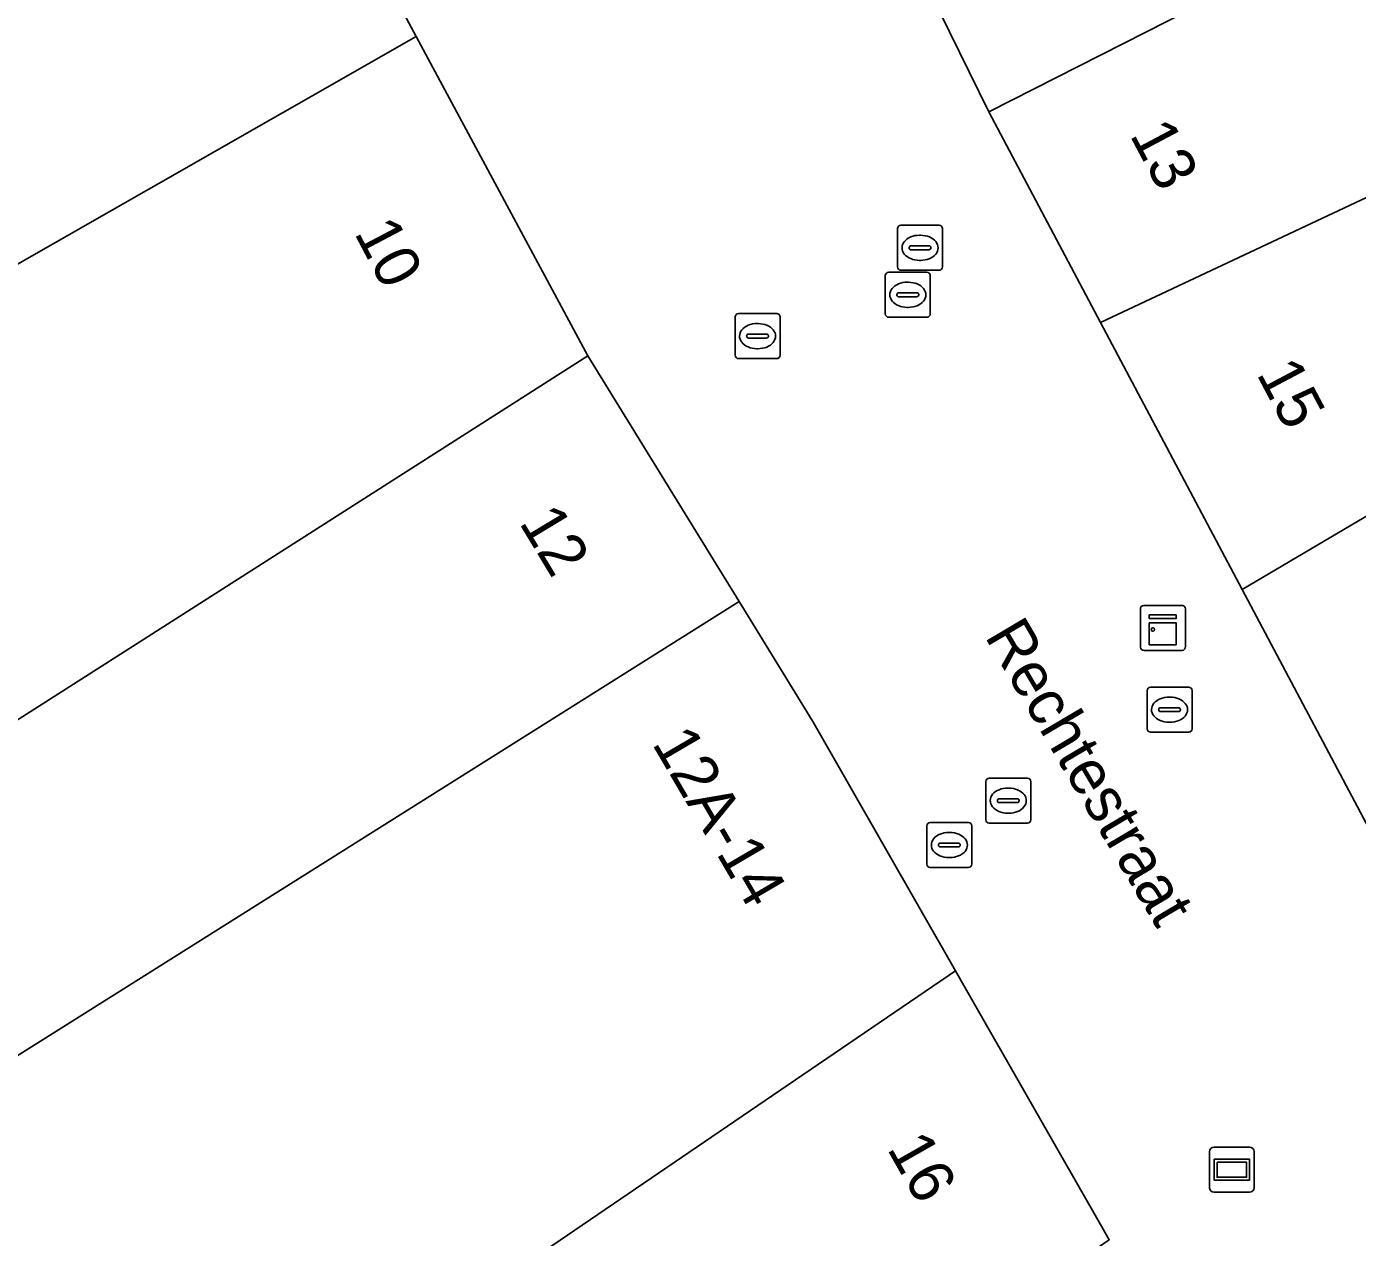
# Model space of a CAD drawing. Extents: x 161087 to 161926, y 382572 to 383873.
# Drawn here: x 161279.97 to 161309.57, y 383301.6 to 383328.53 of the extents above; entities that cross this region are included whole.
import ezdxf

# ---------------------------------------------------------------- set-up
doc = ezdxf.new("R2010")
doc.units = 0
for name, color, linetype in [('IMGEO_Brandkraan', 7, 'Continuous'), ('IMGEO_Informatiebord', 7, 'Continuous'), ('IMGEO_Kast', 7, 'Continuous'), ('IMGEO_Kolk', 7, 'Continuous'), ('IMGEO_Openbare_ruimte_label', 7, 'Continuous'), ('IMGEO_Pand', 7, 'Continuous'), ('IMGEO_Pand_nummerreeks', 7, 'Continuous'), ('IMGEO_Rioolput', 7, 'Continuous'), ('IMGEO_Voetgangersgebied_open', 7, 'Continuous')]:
    doc.layers.add(name, color=color, linetype=linetype)

msp = doc.modelspace()

# ---------------------------------------------------------------- linework, layer by layer
at = {"layer": 'IMGEO_Brandkraan'}
for p, q in [((161300.068, 383310.825), (161300.92, 383310.825)), ((161299.993, 383309.899), (161299.993, 383310.751)), ((161300.481, 383310.605), (161300.506, 383310.605)), ((161300.994, 383310.751), (161300.994, 383309.899)), ((161300.252, 383310.319), (161300.252, 383310.331)), ((161300.69, 383310.282), (161300.292, 383310.282)), ((161300.295, 383310.368), (161300.693, 383310.368)), ((161300.736, 383310.331), (161300.736, 383310.319)), ((161300.504, 383310.045), (161300.479, 383310.045)), ((161300.92, 383309.825), (161300.068, 383309.825))]:
    msp.add_line(p, q, dxfattribs=at)
for points in [[(161300.068, 383310.825), (161300.92, 383310.825)], [(161299.993, 383309.899), (161299.993, 383310.751)], [(161300.994, 383310.751), (161300.994, 383309.899)], [(161300.92, 383309.825), (161300.068, 383309.825)]]:
    msp.add_lwpolyline(points, dxfattribs=at)
for centre, radius, start, end in [((161300.07, 383310.749), 0.0765, 91.552, 178.448), ((161300.07, 383310.749), 0.0765, 91.552, 178.448), ((161300.918, 383310.749), 0.0765, 1.552, 88.448), ((161300.918, 383310.749), 0.0765, 1.552, 88.448), ((161300.292, 383310.328), 0.0403, 85.8775, 175.7526), ((161300.289, 383310.318), 0.0366, 178.938, 274.7102), ((161300.693, 383310.325), 0.043, 264.8664, 352.4533), ((161300.697, 383310.33), 0.0386, 1.7309, 96.639), ((161300.07, 383309.901), 0.0765, 181.552, 268.448), ((161300.07, 383309.901), 0.0765, 181.552, 268.448), ((161300.918, 383309.901), 0.0765, 271.552, 358.448), ((161300.918, 383309.901), 0.0765, 271.552, 358.448)]:
    msp.add_arc(centre, radius, start, end, dxfattribs=at)
for centre, major_axis, ratio, start_param, end_param in [((161300.48, 383310.325), (-0.387, 0.002), 0.722429, 4.712389, 7.853982), ((161300.505, 383310.325), (-0.39, 0.002), 0.717154, 1.570796, 4.712389)]:
    msp.add_ellipse(centre, major_axis=major_axis, ratio=ratio, start_param=start_param, end_param=end_param, dxfattribs=at)
at = {"layer": 'IMGEO_Informatiebord'}
for p, q in [((161306.282, 383302.703), (161306.282, 383303.503)), ((161306.282, 383303.503), (161306.282, 383302.703)), ((161306.382, 383303.603), (161307.172, 383303.603)), ((161307.172, 383303.603), (161306.382, 383303.603)), ((161307.272, 383303.503), (161307.272, 383302.703)), ((161307.272, 383302.703), (161307.272, 383303.503)), ((161307.172, 383302.603), (161306.382, 383302.603)), ((161306.382, 383302.603), (161307.172, 383302.603))]:
    msp.add_line(p, q, dxfattribs=at)
for points in [[(161306.383, 383303.335), (161307.171, 383303.335), (161307.171, 383302.871), (161306.383, 383302.871), (161306.383, 383303.335)], [(161306.448, 383303.27), (161306.448, 383302.936), (161307.106, 383302.936), (161307.106, 383303.27), (161306.448, 383303.27)]]:
    msp.add_lwpolyline(points, dxfattribs=at)
for centre, start, end in [((161306.382, 383303.503), 90, 180), ((161306.382, 383303.503), 90, 180), ((161307.172, 383303.503), 0, 90), ((161307.172, 383303.503), 360, 90), ((161306.382, 383302.703), 180, 270), ((161306.382, 383302.703), 180, 270), ((161307.172, 383302.703), 270, 0), ((161307.172, 383302.703), 270, 0)]:
    msp.add_arc(centre, 0.1, start, end, dxfattribs=at)
at = {"layer": 'IMGEO_Kast'}
for p, q in [((161304.744, 383314.729), (161304.744, 383315.57)), ((161304.744, 383315.57), (161304.744, 383314.729)), ((161304.819, 383315.654), (161305.66, 383315.654)), ((161305.66, 383315.654), (161304.819, 383315.654)), ((161305.744, 383315.579), (161305.744, 383314.738)), ((161305.744, 383314.738), (161305.744, 383315.579)), ((161305.669, 383314.654), (161304.828, 383314.654)), ((161304.828, 383314.654), (161305.669, 383314.654))]:
    msp.add_line(p, q, dxfattribs=at)
for points in [[(161304.939, 383315.444), (161305.539, 383315.444), (161305.539, 383315.359), (161304.939, 383315.359), (161304.939, 383315.444)], [(161304.939, 383315.269), (161305.539, 383315.269), (161305.539, 383314.78), (161304.939, 383314.78), (161304.939, 383315.269)]]:
    msp.add_lwpolyline(points, dxfattribs=at)
msp.add_circle((161305.023, 383315.118), 0.0377, dxfattribs=at)
for centre, start, end in [((161304.822, 383315.576), 92.4484, 184.2845), ((161304.822, 383315.576), 92.4484, 184.2845), ((161305.666, 383315.576), 2.4484, 94.2845), ((161305.666, 383315.576), 2.4484, 94.2845), ((161304.822, 383314.732), 182.4484, 274.2845), ((161304.822, 383314.732), 182.4484, 274.2845), ((161305.666, 383314.732), 272.4484, 4.2845), ((161305.666, 383314.732), 272.4484, 4.2845)]:
    msp.add_arc(centre, 0.0779, start, end, dxfattribs=at)
at = {"layer": 'IMGEO_Kolk'}
for p, q in [((161299.341, 383323.181), (161299.341, 383324.033)), ((161299.416, 383324.107), (161300.268, 383324.107)), ((161299.829, 383323.887), (161299.854, 383323.887)), ((161300.342, 383324.033), (161300.342, 383323.181)), ((161299.6, 383323.601), (161299.6, 383323.613)), ((161300.038, 383323.564), (161299.64, 383323.564)), ((161299.643, 383323.65), (161300.041, 383323.65)), ((161300.084, 383323.613), (161300.084, 383323.601)), ((161299.852, 383323.327), (161299.827, 383323.327)), ((161300.268, 383323.107), (161299.416, 383323.107)), ((161295.726, 383321.217), (161295.726, 383322.069)), ((161295.801, 383322.143), (161296.653, 383322.143)), ((161296.727, 383322.069), (161296.727, 383321.217)), ((161296.214, 383321.923), (161296.239, 383321.923)), ((161295.985, 383321.637), (161295.985, 383321.649)), ((161296.423, 383321.6), (161296.025, 383321.6)), ((161296.028, 383321.686), (161296.426, 383321.686)), ((161296.469, 383321.649), (161296.469, 383321.637)), ((161296.237, 383321.363), (161296.212, 383321.363)), ((161296.653, 383321.143), (161295.801, 383321.143)), ((161304.966, 383313.835), (161305.818, 383313.835)), ((161304.891, 383312.909), (161304.891, 383313.761)), ((161305.379, 383313.615), (161305.404, 383313.615)), ((161305.892, 383313.761), (161305.892, 383312.909)), ((161305.15, 383313.329), (161305.15, 383313.341)), ((161305.588, 383313.292), (161305.19, 383313.292)), ((161305.193, 383313.378), (161305.591, 383313.378)), ((161305.634, 383313.341), (161305.634, 383313.329)), ((161305.402, 383313.055), (161305.377, 383313.055)), ((161305.818, 383312.835), (161304.966, 383312.835)), ((161301.304, 383310.886), (161301.304, 383311.738)), ((161301.379, 383311.812), (161302.231, 383311.812)), ((161302.305, 383311.738), (161302.305, 383310.886)), ((161301.792, 383311.592), (161301.817, 383311.592)), ((161301.563, 383311.306), (161301.563, 383311.318)), ((161302.001, 383311.269), (161301.603, 383311.269)), ((161301.606, 383311.355), (161302.004, 383311.355)), ((161302.047, 383311.318), (161302.047, 383311.306)), ((161301.815, 383311.032), (161301.79, 383311.032)), ((161302.231, 383310.812), (161301.379, 383310.812))]:
    msp.add_line(p, q, dxfattribs=at)
for points in [[(161299.341, 383323.181), (161299.341, 383324.033)], [(161299.416, 383324.107), (161300.268, 383324.107)], [(161300.342, 383324.033), (161300.342, 383323.181)], [(161300.268, 383323.107), (161299.416, 383323.107)], [(161295.726, 383321.217), (161295.726, 383322.069)], [(161295.801, 383322.143), (161296.653, 383322.143)], [(161296.727, 383322.069), (161296.727, 383321.217)], [(161296.653, 383321.143), (161295.801, 383321.143)], [(161304.966, 383313.835), (161305.818, 383313.835)], [(161304.891, 383312.909), (161304.891, 383313.761)], [(161305.892, 383313.761), (161305.892, 383312.909)], [(161305.818, 383312.835), (161304.966, 383312.835)], [(161301.304, 383310.886), (161301.304, 383311.738)], [(161301.379, 383311.812), (161302.231, 383311.812)], [(161302.305, 383311.738), (161302.305, 383310.886)], [(161302.231, 383310.812), (161301.379, 383310.812)]]:
    msp.add_lwpolyline(points, dxfattribs=at)
for centre, radius, start, end in [((161299.418, 383324.031), 0.0765, 91.552, 178.448), ((161299.418, 383324.031), 0.0765, 91.552, 178.448), ((161300.266, 383324.031), 0.0765, 1.552, 88.448), ((161300.266, 383324.031), 0.0765, 1.552, 88.448), ((161299.64, 383323.61), 0.0403, 85.8775, 175.7526), ((161299.637, 383323.6), 0.0366, 178.938, 274.7102), ((161300.041, 383323.607), 0.043, 264.8664, 352.4533), ((161300.045, 383323.612), 0.0386, 1.7309, 96.639), ((161299.418, 383323.183), 0.0765, 181.552, 268.448), ((161299.418, 383323.183), 0.0765, 181.552, 268.448), ((161300.266, 383323.183), 0.0765, 271.552, 358.448), ((161300.266, 383323.183), 0.0765, 271.552, 358.448), ((161295.803, 383322.067), 0.0765, 91.552, 178.448), ((161295.803, 383322.067), 0.0765, 91.552, 178.448), ((161296.651, 383322.067), 0.0765, 1.552, 88.448), ((161296.651, 383322.067), 0.0765, 1.552, 88.448), ((161296.025, 383321.646), 0.0403, 85.8775, 175.7526), ((161296.022, 383321.636), 0.0366, 178.938, 274.7102), ((161296.426, 383321.643), 0.043, 264.8664, 352.4533), ((161296.43, 383321.648), 0.0386, 1.7309, 96.639), ((161295.803, 383321.219), 0.0765, 181.552, 268.448), ((161295.803, 383321.219), 0.0765, 181.552, 268.448), ((161296.651, 383321.219), 0.0765, 271.552, 358.448), ((161296.651, 383321.219), 0.0765, 271.552, 358.448), ((161304.968, 383313.759), 0.0765, 91.552, 178.448), ((161304.968, 383313.759), 0.0765, 91.552, 178.448), ((161305.816, 383313.759), 0.0765, 1.552, 88.448), ((161305.816, 383313.759), 0.0765, 1.552, 88.448), ((161305.19, 383313.338), 0.0403, 85.8775, 175.7526), ((161305.187, 383313.328), 0.0366, 178.938, 274.7102), ((161305.591, 383313.335), 0.043, 264.8664, 352.4533), ((161305.595, 383313.34), 0.0386, 1.7309, 96.639), ((161304.968, 383312.911), 0.0765, 181.552, 268.448), ((161304.968, 383312.911), 0.0765, 181.552, 268.448), ((161305.816, 383312.911), 0.0765, 271.552, 358.448), ((161305.816, 383312.911), 0.0765, 271.552, 358.448), ((161301.381, 383311.736), 0.0765, 91.552, 178.448), ((161301.381, 383311.736), 0.0765, 91.552, 178.448), ((161302.229, 383311.736), 0.0765, 1.552, 88.448), ((161302.229, 383311.736), 0.0765, 1.552, 88.448), ((161301.603, 383311.315), 0.0403, 85.8775, 175.7526), ((161301.6, 383311.305), 0.0366, 178.938, 274.7102), ((161302.004, 383311.312), 0.043, 264.8664, 352.4533), ((161302.008, 383311.317), 0.0386, 1.7309, 96.639), ((161301.381, 383310.888), 0.0765, 181.552, 268.448), ((161301.381, 383310.888), 0.0765, 181.552, 268.448), ((161302.229, 383310.888), 0.0765, 271.552, 358.448), ((161302.229, 383310.888), 0.0765, 271.552, 358.448)]:
    msp.add_arc(centre, radius, start, end, dxfattribs=at)
for centre, major_axis, ratio, start_param, end_param in [((161299.828, 383323.607), (-0.387, 0.002), 0.722429, 4.712389, 7.853982), ((161299.853, 383323.607), (-0.39, 0.002), 0.717154, 1.570796, 4.712389), ((161296.213, 383321.643), (-0.387, 0.002), 0.722429, 4.712389, 7.853982), ((161296.238, 383321.643), (-0.39, 0.002), 0.717154, 1.570796, 4.712389), ((161305.378, 383313.335), (-0.387, 0.002), 0.722429, 4.712389, 7.853982), ((161305.403, 383313.335), (-0.39, 0.002), 0.717154, 1.570796, 4.712389), ((161301.791, 383311.312), (-0.387, 0.002), 0.722429, 4.712389, 7.853982), ((161301.816, 383311.312), (-0.39, 0.002), 0.717154, 1.570796, 4.712389)]:
    msp.add_ellipse(centre, major_axis=major_axis, ratio=ratio, start_param=start_param, end_param=end_param, dxfattribs=at)
at = {"layer": 'IMGEO_Pand'}
msp.add_lwpolyline([(161251.882, 383299.506), (161272.523, 383317.696), (161273.519, 383316.63), (161276.075, 383318.934), (161275.693, 383319.785), (161277.158, 383320.545), (161276.68, 383321.486), (161288.634, 383328.304), (161288.357, 383328.819), (161288.08, 383328.749), (161270.788, 383346.916), (161270.063, 383347.678), (161263.595, 383344.101), (161257.744, 383340.865), (161251.121, 383335.923), (161245.867, 383331.116), (161222.968, 383308.833), (161222.868, 383308.726), (161232.764, 383298.452)], dxfattribs=at)
for points in [[(161299.624, 383330.194), (161301.369, 383326.634), (161311.326, 383331.689), (161310.844, 383332.693), (161316.173, 383335.253), (161314.282, 383338.484), (161309.119, 383336.054), (161309.465, 383335.334)], [(161303.857, 383321.946), (161312.235, 383325.88), (161312.845, 383324.682), (161316.326, 383326.454), (161316.584, 383325.987), (161320.925, 383327.213), (161318.067, 383332.494), (161316.631, 383335.473), (161316.173, 383335.253), (161310.844, 383332.693), (161311.326, 383331.689), (161301.369, 383326.634)], [(161288.634, 383328.304), (161276.68, 383321.486), (161277.158, 383320.545), (161275.693, 383319.785), (161276.075, 383318.934), (161273.519, 383316.63), (161272.523, 383317.696), (161251.882, 383299.506), (161254.722, 383295.806), (161260.393, 383299.602), (161261.665, 383297.86), (161273.295, 383306.358), (161272.104, 383308.225), (161292.453, 383321.206)], [(161307.007, 383316.011), (161311.244, 383318.509), (161312.195, 383316.824), (161315.981, 383318.783), (161314.953, 383320.649), (161322.149, 383324.626), (161320.925, 383327.213), (161316.584, 383325.987), (161316.326, 383326.454), (161312.845, 383324.682), (161312.235, 383325.88), (161303.857, 383321.946)], [(161323.279, 383316.714), (161325.122, 383317.624), (161323.232, 383322.055), (161322.149, 383324.626), (161314.953, 383320.649), (161315.981, 383318.783), (161312.195, 383316.824), (161311.244, 383318.509), (161307.007, 383316.011), (161310.218, 383309.96)], [(161250.088, 383290.463), (161258.486, 383282.316), (161259.584, 383283.275), (161266.209, 383292.353), (161269.078, 383295.686), (161269.157, 383295.572), (161274.328, 383301.858), (161274.165, 383302.069), (161274.708, 383302.464), (161295.818, 383315.74), (161292.453, 383321.206), (161272.104, 383308.225), (161273.295, 383306.358), (161261.665, 383297.86), (161260.393, 383299.602), (161254.722, 383295.806)], [(161259.584, 383283.275), (161262.186, 383280.44), (161277.72, 383291.05), (161285.008, 383296.922), (161286.577, 383297.957), (161300.631, 383307.526), (161297.46, 383313.073), (161295.818, 383315.74), (161274.708, 383302.464), (161274.165, 383302.069), (161274.328, 383301.858), (161269.157, 383295.572), (161269.078, 383295.686), (161266.209, 383292.353)], [(161253.899, 383261.908), (161260.6, 383267.756), (161267.638, 383274.121), (161284.7, 383288.243), (161304.051, 383301.545), (161303.885, 383301.835), (161300.847, 383307.148), (161300.631, 383307.526), (161286.577, 383297.957), (161285.008, 383296.922), (161277.72, 383291.05), (161262.186, 383280.44), (161249.243, 383267.534)]]:
    msp.add_lwpolyline(points, close=True, dxfattribs=at)
at = {"layer": 'IMGEO_Rioolput'}
for p, q in [((161299.069, 383322.136), (161299.069, 383322.988)), ((161299.144, 383323.062), (161299.996, 383323.062)), ((161300.07, 383322.988), (161300.07, 383322.136)), ((161299.557, 383322.842), (161299.582, 383322.842)), ((161299.328, 383322.556), (161299.328, 383322.568)), ((161299.766, 383322.519), (161299.368, 383322.519)), ((161299.371, 383322.605), (161299.769, 383322.605)), ((161299.812, 383322.568), (161299.812, 383322.556)), ((161299.58, 383322.282), (161299.555, 383322.282)), ((161299.996, 383322.062), (161299.144, 383322.062))]:
    msp.add_line(p, q, dxfattribs=at)
for points in [[(161299.069, 383322.136), (161299.069, 383322.988)], [(161299.144, 383323.062), (161299.996, 383323.062)], [(161300.07, 383322.988), (161300.07, 383322.136)], [(161299.996, 383322.062), (161299.144, 383322.062)]]:
    msp.add_lwpolyline(points, dxfattribs=at)
for centre, radius, start, end in [((161299.146, 383322.986), 0.0765, 91.552, 178.448), ((161299.146, 383322.986), 0.0765, 91.552, 178.448), ((161299.994, 383322.986), 0.0765, 1.552, 88.448), ((161299.994, 383322.986), 0.0765, 1.552, 88.448), ((161299.368, 383322.565), 0.0403, 85.8775, 175.7526), ((161299.365, 383322.555), 0.0366, 178.938, 274.7102), ((161299.769, 383322.562), 0.043, 264.8664, 352.4533), ((161299.773, 383322.567), 0.0386, 1.7309, 96.639), ((161299.146, 383322.138), 0.0765, 181.552, 268.448), ((161299.146, 383322.138), 0.0765, 181.552, 268.448), ((161299.994, 383322.138), 0.0765, 271.552, 358.448), ((161299.994, 383322.138), 0.0765, 271.552, 358.448)]:
    msp.add_arc(centre, radius, start, end, dxfattribs=at)
for centre, major_axis, ratio, start_param, end_param in [((161299.556, 383322.562), (-0.387, 0.002), 0.722429, 4.712389, 7.853982), ((161299.581, 383322.562), (-0.39, 0.002), 0.717154, 1.570796, 4.712389)]:
    msp.add_ellipse(centre, major_axis=major_axis, ratio=ratio, start_param=start_param, end_param=end_param, dxfattribs=at)
at = {"layer": 'IMGEO_Voetgangersgebied_open'}
for points in [[(161315.219, 383300.537), (161310.218, 383309.96), (161307.007, 383316.011), (161303.857, 383321.946), (161301.369, 383326.634), (161299.624, 383330.194), (161297.863, 383333.786), (161297.617, 383334.287), (161295.063, 383339.497), (161294.839, 383339.954), (161291.049, 383347.685), (161290.913, 383347.915), (161285.528, 383357.04), (161283.876, 383359.843), (161273.961, 383353.028)], [(161278.139, 383347.908), (161281.401, 383341.918), (161281.819, 383341.137), (161284.872, 383335.383), (161285.311, 383334.564), (161288.357, 383328.819), (161288.634, 383328.304), (161292.453, 383321.206), (161295.818, 383315.74), (161297.46, 383313.073), (161300.631, 383307.526), (161300.847, 383307.148), (161303.885, 383301.835), (161304.051, 383301.545)]]:
    msp.add_lwpolyline(points, dxfattribs=at)

# ---------------------------------------------------------------- texts
at = {"layer": 'IMGEO_Openbare_ruimte_label'}
msp.add_text('Rechtestraat', height=1, rotation=300.5904, dxfattribs=at).set_placement((161301.266, 383314.97))
at = {"layer": 'IMGEO_Pand_nummerreeks'}
for s, rotation, p in [('13', 297.9554, (161304.495, 383326.121)), ('10', 297.8015, (161287.243, 383323.943)), ('15', 297.9554, (161307.313, 383320.809)), ('12', 301.1131, (161290.909, 383317.497)), ('12A-14', 300.3618, (161293.867, 383312.584)), ('16', 299.5998, (161299.094, 383303.577))]:
    msp.add_text(s, height=1, rotation=rotation, dxfattribs=at).set_placement(p)

doc.saveas('drawing.dxf')
